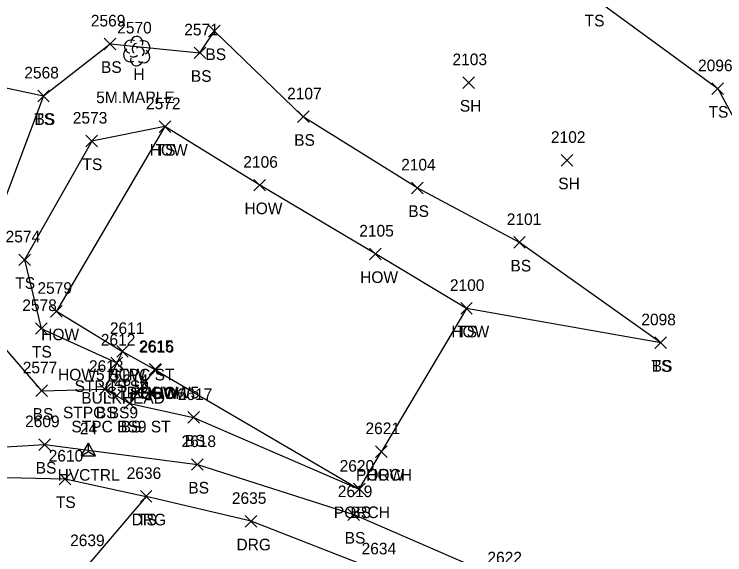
# Model space of a CAD drawing. Extents: x 1520648 to 1523413, y 732854 to 735518.
# Drawn here: x 1522010.1 to 1522132.5, y 733533.8 to 733626.9 of the extents above; entities that cross this region are included whole.
import ezdxf

# ---------------------------------------------------------------- set-up
doc = ezdxf.new("R2010")
doc.units = 0
for name, color, linetype in [('C_A', 7, 'Continuous'), ('C_I', 7, 'Continuous'), ('CPSM', 7, 'Continuous'), ('L_A', 7, 'Continuous'), ('L_C', 7, 'Continuous'), ('L_I', 7, 'Continuous'), ('L_TIC', 7, 'Continuous'), ('LBC', 7, 'Continuous'), ('LBF', 7, 'Continuous'), ('LELB', 7, 'Continuous'), ('LTD', 7, 'Continuous'), ('R_A', 7, 'Continuous'), ('R_I', 7, 'Continuous'), ('R_TIC', 7, 'Continuous'), ('RDG', 7, 'Continuous')]:
    doc.layers.add(name, color=color, linetype=linetype)

msp = doc.modelspace()

# ---------------------------------------------------------------- linework, layer by layer
at = {"layer": 'CPSM'}
for p, q in [((1522021.67, 733550.83), (1522022.92, 733553)), ((1522024.17, 733550.83), (1522022.92, 733553)), ((1522022.92, 733551.55), (1522022.92, 733553)), ((1522021.67, 733550.83), (1522022.92, 733551.55)), ((1522022.92, 733551.55), (1522022.92, 733551.55)), ((1522022.92, 733551.55), (1522024.17, 733550.83)), ((1522021.67, 733550.83), (1522024.17, 733550.83))]:
    msp.add_line(p, q, dxfattribs=at)
at = {"layer": 'L_TIC'}
for points in [[(1522043.63, 733623.01), (1522045.63, 733625.01)], [(1522045.63, 733623.01), (1522043.63, 733625.01)], [(1522025.65, 733620.8), (1522027.65, 733622.8)], [(1522027.65, 733620.8), (1522025.65, 733622.8)], [(1522041.12, 733619.26), (1522043.12, 733621.26)], [(1522043.12, 733619.26), (1522041.12, 733621.26)], [(1522087.4, 733614.13), (1522089.4, 733616.13)], [(1522089.4, 733614.13), (1522087.4, 733616.13)], [(1522130.31, 733613.09), (1522132.31, 733615.09)], [(1522132.31, 733613.09), (1522130.31, 733615.09)], [(1522014.19, 733611.84), (1522016.19, 733613.84)], [(1522016.19, 733611.84), (1522014.19, 733613.84)], [(1522014.19, 733611.84), (1522016.19, 733613.84)], [(1522016.19, 733611.84), (1522014.19, 733613.84)], [(1522014.19, 733611.84), (1522016.19, 733613.84)], [(1522016.19, 733611.84), (1522014.19, 733613.84)], [(1522058.92, 733608.24), (1522060.92, 733610.24)], [(1522060.92, 733608.24), (1522058.92, 733610.24)], [(1522035.1, 733606.54), (1522037.1, 733608.54)], [(1522037.1, 733606.54), (1522035.1, 733608.54)], [(1522035.1, 733606.54), (1522037.1, 733608.54)], [(1522037.1, 733606.54), (1522035.1, 733608.54)], [(1522022.49, 733604.06), (1522024.49, 733606.06)], [(1522024.49, 733604.06), (1522022.49, 733606.06)], [(1522104.35, 733600.75), (1522106.35, 733602.75)], [(1522106.35, 733600.75), (1522104.35, 733602.75)], [(1522051.43, 733596.46), (1522053.43, 733598.46)], [(1522053.43, 733596.46), (1522051.43, 733598.46)], [(1522078.57, 733595.99), (1522080.57, 733597.99)], [(1522080.57, 733595.99), (1522078.57, 733597.99)], [(1522096.17, 733586.59), (1522098.17, 733588.59)], [(1522098.17, 733586.59), (1522096.17, 733588.59)], [(1522071.34, 733584.61), (1522073.34, 733586.61)], [(1522073.34, 733584.61), (1522071.34, 733586.61)], [(1522010.92, 733583.6), (1522012.92, 733585.6)], [(1522012.92, 733583.6), (1522010.92, 733585.6)], [(1522087.04, 733575.24), (1522089.04, 733577.24)], [(1522089.04, 733575.24), (1522087.04, 733577.24)], [(1522087.04, 733575.24), (1522089.04, 733577.24)], [(1522089.04, 733575.24), (1522087.04, 733577.24)], [(1522087.04, 733575.24), (1522089.04, 733577.24)], [(1522089.04, 733575.24), (1522087.04, 733577.24)], [(1522016.41, 733574.74), (1522018.41, 733576.74)], [(1522018.41, 733574.74), (1522016.41, 733576.74)], [(1522013.79, 733571.77), (1522015.79, 733573.77)], [(1522015.79, 733571.77), (1522013.79, 733573.77)], [(1522120.49, 733569.32), (1522122.49, 733571.32)], [(1522122.49, 733569.32), (1522120.49, 733571.32)], [(1522120.49, 733569.32), (1522122.49, 733571.32)], [(1522122.49, 733569.32), (1522120.49, 733571.32)], [(1522027.79, 733567.82), (1522029.79, 733569.82)], [(1522029.79, 733567.82), (1522027.79, 733569.82)], [(1522027.79, 733567.82), (1522029.79, 733569.82)], [(1522029.79, 733567.82), (1522027.79, 733569.82)], [(1522026.8, 733565.83), (1522028.8, 733567.83)], [(1522028.8, 733565.83), (1522026.8, 733567.83)], [(1522026.8, 733565.83), (1522028.8, 733567.83)], [(1522028.8, 733565.83), (1522026.8, 733567.83)], [(1522033.37, 733564.72), (1522035.37, 733566.72)], [(1522035.37, 733564.72), (1522033.37, 733566.72)], [(1522033.37, 733564.72), (1522035.37, 733566.72)], [(1522035.37, 733564.72), (1522033.37, 733566.72)], [(1522033.53, 733564.61), (1522035.53, 733566.61)], [(1522035.53, 733564.61), (1522033.53, 733566.61)], [(1522033.53, 733564.61), (1522035.53, 733566.61)], [(1522035.53, 733564.61), (1522033.53, 733566.61)], [(1522013.87, 733561.05), (1522015.87, 733563.05)], [(1522015.87, 733561.05), (1522013.87, 733563.05)], [(1522024.76, 733561.29), (1522026.76, 733563.29)], [(1522026.76, 733561.29), (1522024.76, 733563.29)], [(1522024.76, 733561.29), (1522026.76, 733563.29)], [(1522026.76, 733561.29), (1522024.76, 733563.29)], [(1522029.03, 733558.87), (1522031.03, 733560.87)], [(1522031.03, 733558.87), (1522029.03, 733560.87)], [(1522029.03, 733558.87), (1522031.03, 733560.87)], [(1522031.03, 733558.87), (1522029.03, 733560.87)], [(1522040.05, 733556.44), (1522042.05, 733558.44)], [(1522042.05, 733556.44), (1522040.05, 733558.44)], [(1522014.4, 733551.77), (1522016.4, 733553.77)], [(1522016.4, 733551.77), (1522014.4, 733553.77)], [(1522072.38, 733550.57), (1522074.38, 733552.57)], [(1522074.38, 733550.57), (1522072.38, 733552.57)], [(1522072.38, 733550.57), (1522074.38, 733552.57)], [(1522074.38, 733550.57), (1522072.38, 733552.57)], [(1522040.69, 733548.34), (1522042.69, 733550.34)], [(1522042.69, 733548.34), (1522040.69, 733550.34)], [(1522017.9, 733545.85), (1522019.9, 733547.85)], [(1522019.9, 733545.85), (1522017.9, 733547.85)], [(1522017.9, 733545.85), (1522019.9, 733547.85)], [(1522019.9, 733545.85), (1522017.9, 733547.85)], [(1522068.58, 733544.1), (1522070.58, 733546.1)], [(1522070.58, 733544.1), (1522068.58, 733546.1)], [(1522068.58, 733544.1), (1522070.58, 733546.1)], [(1522070.58, 733544.1), (1522068.58, 733546.1)], [(1522031.87, 733542.85), (1522033.87, 733544.85)], [(1522033.87, 733542.85), (1522031.87, 733544.85)], [(1522067.62, 733539.71), (1522069.62, 733541.71)], [(1522069.62, 733539.71), (1522067.62, 733541.71)]]:
    msp.add_lwpolyline(points, dxfattribs=at)
at = {"layer": 'LBC'}
for points in [[(1522088.04, 733576.24), (1522072.34, 733585.61), (1522052.43, 733597.46), (1522036.1, 733607.54), (1522017.41, 733575.74), (1522028.79, 733568.82), (1522034.37, 733565.72), (1522034.53, 733565.61)], [(1522088.04, 733576.24), (1522073.38, 733551.57)]]:
    msp.add_lwpolyline(points, dxfattribs=at)
at = {"layer": 'LBF'}
for points in [[(1522028.79, 733568.82), (1522027.8, 733566.83), (1522025.76, 733562.29), (1522030.03, 733559.87), (1522034.37, 733565.72)], [(1522034.53, 733565.61), (1522069.58, 733545.1), (1522073.38, 733551.57)]]:
    msp.add_lwpolyline(points, dxfattribs=at)
at = {"layer": 'LELB'}
for points in [[(1522071.15, 733667.54), (1522091.55, 733646.72), (1522109.98, 733629.81), (1522131.31, 733614.09), (1522140.14, 733597.69)], [(1522042.12, 733620.26), (1522044.63, 733624.01)], [(1522121.49, 733570.32), (1522097.17, 733587.59), (1522079.57, 733596.99), (1522059.92, 733609.24), (1522044.63, 733624.01)], [(1522015.19, 733612.84), (1522026.65, 733621.8), (1522042.12, 733620.26)], [(1521964.14, 733581.49), (1521978.83, 733600.01), (1521994.71, 733617.24), (1522015.19, 733612.84)], [(1521974.12, 733614.19), (1521964.14, 733581.49), (1521951.8, 733561.13), (1521938.27, 733544.74), (1521954.19, 733539.8), (1521975.38, 733545.96), (1521996.25, 733547.41), (1522018.9, 733546.85)], [(1522015.19, 733612.84), (1522004.88, 733585.42), (1522005.69, 733572.56), (1522014.87, 733562.05), (1522025.76, 733562.29)], [(1522036.1, 733607.54), (1522023.49, 733605.06), (1522011.92, 733584.6), (1522014.79, 733572.77), (1522027.8, 733566.83)], [(1522121.49, 733570.32), (1522088.04, 733576.24)], [(1522030.03, 733559.87), (1522041.05, 733557.44), (1522069.58, 733545.1)], [(1521975.38, 733545.96), (1521997.06, 733551.67), (1522015.4, 733552.77), (1522041.69, 733549.34), (1522068.62, 733540.71), (1522094.95, 733529.3), (1522117.01, 733517.46)], [(1522018.9, 733546.85), (1522032.87, 733543.85)]]:
    msp.add_lwpolyline(points, dxfattribs=at)
at = {"layer": 'LTD'}
msp.add_line((1522031.22, 733620.59), (1522031.22, 733620.59), dxfattribs=at)
msp.add_line((1522031.22, 733620.59), (1522031.22, 733620.59), dxfattribs=at)
msp.add_arc((1522031.27, 733622.02), 1.05, 335.5272, 180.9563, dxfattribs=at)
for centre, major_axis, ratio, start_param, end_param in [((1522030.43, 733621.26), (1.21, -0.51), 0.895232, 1.570796, 4.712389), ((1522032.26, 733621.17), (-1.14, -0.48), 0.949671, 1.570796, 4.712389), ((1522031.01, 733621.05), (-0.208, -0.792), 0.645439, 3.141593, 6.283185), ((1522031.72, 733620.42), (-0.5, 0.667), 0.989748, 3.141593, 6.283185), ((1522030.14, 733619.88), (0.58, -1.04), 0.959034, 3.141593, 6.283185), ((1522032.22, 733619.76), (-1.09, 0.79), 0.841452, 1.570796, 4.712389), ((1522031.22, 733619.09), (0.26, 1.06), 0.942809, 1.570796, 4.712389), ((1522030.76, 733619.84), (-0.625, -0.083), 0.423636, 0, 3.141593)]:
    msp.add_ellipse(centre, major_axis=major_axis, ratio=ratio, start_param=start_param, end_param=end_param, dxfattribs=at)
at = {"layer": 'R_TIC'}
for points in [[(1522031.87, 733542.85), (1522033.87, 733544.85)], [(1522033.87, 733542.85), (1522031.87, 733544.85)], [(1522049.93, 733538.55), (1522051.93, 733540.55)], [(1522051.93, 733538.55), (1522049.93, 733540.55)]]:
    msp.add_lwpolyline(points, dxfattribs=at)
at = {"layer": 'RDG'}
msp.add_lwpolyline([(1522113.71, 733513.53), (1522073.28, 733530.86), (1522050.93, 733539.55), (1522032.87, 733543.85), (1522023.08, 733532.27), (1522020.71, 733528.5), (1522014.32, 733518.55), (1522001.56, 733499.81), (1521993.38, 733482.07), (1521983.42, 733459.34), (1521974.75, 733445.99), (1521967.6, 733440.43), (1521951.34, 733438.66), (1521944.77, 733440.37), (1521939.79, 733444.21)], dxfattribs=at)

# ---------------------------------------------------------------- texts
at = {"layer": 'C_A'}
msp.add_text('HVCTRL', height=2, dxfattribs=at).set_placement((1522017.61, 733546.55))
at = {"layer": 'C_I'}
msp.add_text('24', height=2, dxfattribs=at).set_placement((1522021.45, 733554.55))
at = {"layer": 'L_A'}
for s, p in [('TS', (1522108.39, 733624.81)), ('BS', (1522043.07, 733619.01)), ('BS', (1522025.09, 733616.8)), ('H', (1522030.66, 733615.59)), ('BS', (1522040.56, 733615.26)), ('SH', (1522086.89, 733610.13)), ('TS', (1522129.72, 733609.09)), ('TS', (1522013.6, 733607.84)), ('BS', (1522013.63, 733607.84)), ('BS', (1522013.63, 733607.84)), ('BS', (1522058.36, 733604.24)), ('HOW', (1522033.49, 733602.54)), ('TS', (1522034.51, 733602.54)), ('TS', (1522021.9, 733600.06)), ('SH', (1522103.84, 733596.75)), ('HOW', (1522049.81, 733592.46)), ('BS', (1522078.01, 733591.99)), ('BS', (1522095.61, 733582.59)), ('HOW', (1522069.72, 733580.61)), ('TS', (1522010.33, 733579.6)), ('HOW', (1522014.79, 733570.74)), ('HOW', (1522085.42, 733571.24)), ('HOW', (1522085.42, 733571.24)), ('TS', (1522086.44, 733571.24)), ('TS', (1522013.2, 733567.77)), ('TS', (1522119.9, 733565.32)), ('BS', (1522119.93, 733565.32)), ('HOW5 STPC ST', (1522017.69, 733563.82)), ('HOW', (1522026.17, 733563.82)), ('STPC TS9', (1522020.54, 733561.83)), ('TS', (1522026.21, 733561.83)), ('STPC HOW5', (1522026.1, 733560.72)), ('PORCH', (1522030.15, 733560.61)), ('HOW', (1522031.75, 733560.72)), ('HOW', (1522031.92, 733560.61)), ('BS', (1522013.31, 733557.05)), ('STPC BS9', (1522018.54, 733557.29)), ('BS', (1522024.2, 733557.29)), ('STPC BS9 ST', (1522019.99, 733554.87)), ('BS', (1522028.47, 733554.87)), ('BS', (1522039.49, 733552.44)), ('BS', (1522013.84, 733547.77)), ('PORCH', (1522069.01, 733546.57)), ('HOW', (1522070.77, 733546.57)), ('BS', (1522040.13, 733544.34)), ('TS', (1522017.31, 733541.85)), ('TS', (1522017.31, 733541.85)), ('PORCH', (1522065.2, 733540.1)), ('BS', (1522068.02, 733540.1)), ('TS', (1522031.28, 733538.85)), ('BS', (1522067.06, 733535.71))]:
    msp.add_text(s, height=2, dxfattribs=at).set_placement(p)
at = {"layer": 'L_C'}
for s, p in [('5M.MAPLE', (1522024.26, 733611.59)), ('BULKHEAD', (1522021.69, 733559.82))]:
    msp.add_text(s, height=2, dxfattribs=at).set_placement(p)
at = {"layer": 'L_I'}
for s, p in [('2569', (1522023.34, 733624.8)), ('2570', (1522027.88, 733623.59)), ('2571', (1522039.43, 733623.26)), ('2103', (1522085.63, 733618.13)), ('2096', (1522127.92, 733617.09)), ('2568', (1522011.88, 733615.84)), ('2568', (1522011.88, 733615.84)), ('2568', (1522011.88, 733615.84)), ('2107', (1522057.14, 733612.24)), ('2572', (1522032.84, 733610.54)), ('2572', (1522032.84, 733610.54)), ('2573', (1522020.23, 733608.06)), ('2102', (1522102.58, 733604.75)), ('2106', (1522049.6, 733600.46)), ('2104', (1522076.79, 733599.99)), ('2101', (1522094.97, 733590.59)), ('2574', (1522008.66, 733587.6)), ('2105', (1522069.57, 733588.61)), ('2100', (1522085.18, 733579.24)), ('2100', (1522085.18, 733579.24)), ('2100', (1522085.18, 733579.24)), ('2579', (1522014.14, 733578.74)), ('2578', (1522011.53, 733575.77)), ('2098', (1522118.15, 733573.32)), ('2098', (1522118.15, 733573.32)), ('2611', (1522026.62, 733571.82)), ('2611', (1522026.62, 733571.82)), ('2612', (1522025.06, 733569.83)), ('2612', (1522025.06, 733569.83)), ('2615', (1522031.63, 733568.72)), ('2615', (1522031.63, 733568.72)), ('2616', (1522031.73, 733568.61)), ('2616', (1522031.73, 733568.61)), ('2577', (1522011.61, 733565.05)), ('2613', (1522023.02, 733565.29)), ('2613', (1522023.02, 733565.29)), ('2614', (1522027.29, 733562.87)), ('2614', (1522027.29, 733562.87)), ('2617', (1522038.31, 733560.44)), ('2609', (1522012.01, 733555.77)), ('2621', (1522070.64, 733554.57)), ('2621', (1522070.64, 733554.57)), ('2618', (1522038.95, 733552.34)), ('2610', (1522016.08, 733549.85)), ('2610', (1522016.08, 733549.85)), ('2620', (1522066.19, 733548.1)), ('2620', (1522066.19, 733548.1)), ('2636', (1522029.51, 733546.85)), ('2619', (1522065.87, 733543.71)), ('2639', (1522019.77, 733535.27)), ('2622', (1522091.64, 733532.3))]:
    msp.add_text(s, height=2, dxfattribs=at).set_placement(p)
at = {"layer": 'R_A'}
for p in [(1522030.36, 733538.85), (1522048.42, 733534.55)]:
    msp.add_text('DRG', height=2, dxfattribs=at).set_placement(p)
at = {"layer": 'R_I'}
for s, p in [('2636', (1522029.51, 733546.85)), ('2635', (1522047.63, 733542.55)), ('2639', (1522019.77, 733535.27)), ('2634', (1522069.97, 733533.86))]:
    msp.add_text(s, height=2, dxfattribs=at).set_placement(p)

doc.saveas('drawing.dxf')
